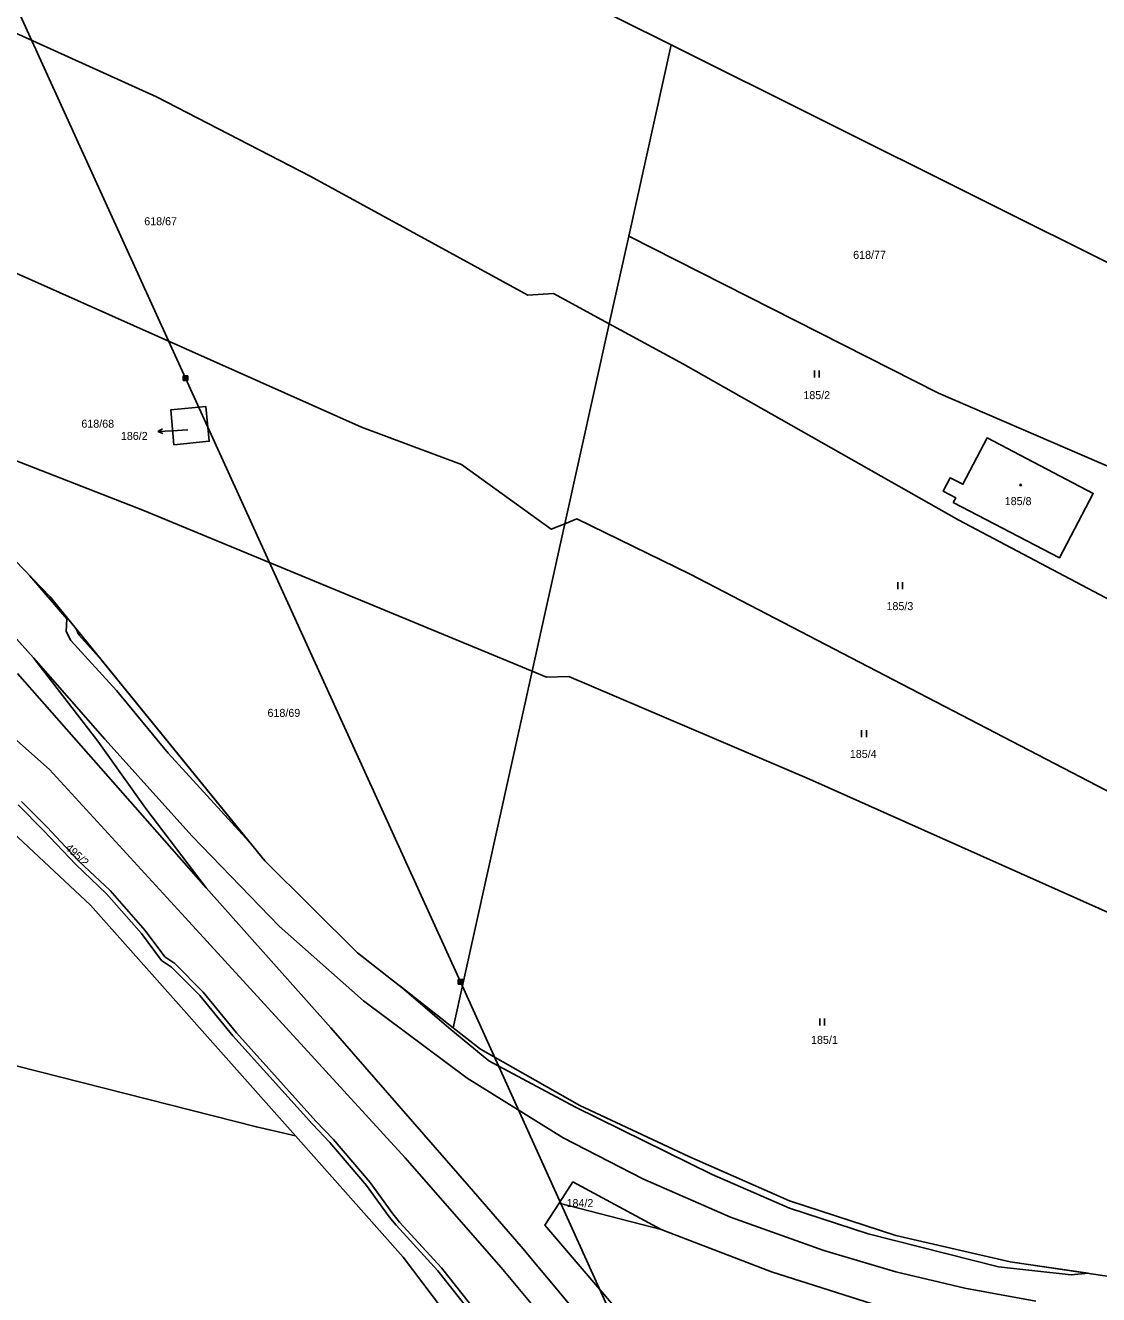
# Model space of a CAD drawing. Extents: x -757266 to -753360, y -1162585 to -1157740.
# Drawn here: x -755337.9 to -755110.1, y -1162239.9 to -1161970.4 of the extents above; entities that cross this region are included whole.
import ezdxf

# ---------------------------------------------------------------- set-up
doc = ezdxf.new("R2010")
doc.units = 0
for name, color, linetype in [('Hranice parcel', 7, 'Continuous'), ('Parcelní čísla', 7, 'Continuous'), ('Pop  PČ popisy', 7, 'Continuous'), ('Poz předměty', 7, 'Continuous'), ('Věcná břemena k části', 7, 'Continuous'), ('Značky budov', 7, 'Continuous'), ('Značky kultur', 7, 'Continuous')]:
    doc.layers.add(name, color=color, linetype=linetype)

msp = doc.modelspace()

# ---------------------------------------------------------------- linework, layer by layer
at = {"layer": 'Hranice parcel'}
for p, q in [((-755209.83, -1162015.16), (-755200.81, -1161974.52)), ((-755200.81, -1161974.52), (-755094.33, -1162027.67)), ((-755209.83, -1162015.16), (-755213.96, -1162033.77)), ((-755213.96, -1162033.77), (-755223.38, -1162076.21)), ((-755223.38, -1162076.21), (-755230.33, -1162107.53)), ((-755230.33, -1162107.53), (-755247.11, -1162183.21)), ((-755224.59, -1162220.51), (-755202.91, -1162226.05))]:
    msp.add_line(p, q, dxfattribs=at)
for points in [[(-755425.86, -1161881.34), (-755339.07, -1161908.95), (-755298.76, -1161927.59), (-755281.73, -1161936.39), (-755233.72, -1161962.71), (-755233.6, -1161958.15), (-755200.81, -1161974.52)], [(-755431.21, -1161939.02), (-755381.38, -1161955.64), (-755350.66, -1161967.18), (-755310.08, -1161985.57), (-755277.47, -1162002.39), (-755231.25, -1162027.69), (-755225.79, -1162027.33), (-755213.96, -1162033.77)], [(-755426.72, -1161989.86), (-755403.63, -1161997.73), (-755347.12, -1162019.81), (-755266.52, -1162055.66), (-755245.3, -1162063.64), (-755226.26, -1162077.38), (-755223.38, -1162076.21)], [(-755092.37, -1162070.76), (-755144.04, -1162048.5), (-755209.83, -1162015.16)], [(-755464.85, -1162019.26), (-755453.04, -1162032.66), (-755399.98, -1162086.27), (-755324.12, -1162157.21), (-755280.59, -1162206.21)], [(-755213.96, -1162033.77), (-755198.21, -1162042.33), (-755139.71, -1162075.43), (-755092.44, -1162100.39)], [(-755371.81, -1162051.14), (-755343.25, -1162061.48), (-755313, -1162073.32), (-755230.33, -1162107.53)], [(-755371.81, -1162051.14), (-755332.64, -1162091.74), (-755287.08, -1162147.76), (-755267.37, -1162167.29), (-755247.11, -1162183.21)], [(-755306.39, -1162059.43), (-755298.88, -1162058.66), (-755299.63, -1162051.28), (-755307.04, -1162052.03), (-755306.39, -1162059.43)], [(-755140.9, -1162071.68), (-755140.39, -1162070.68), (-755143.03, -1162069.3), (-755141.54, -1162066.44), (-755138.88, -1162067.81), (-755133.73, -1162057.97), (-755111.2, -1162069.74), (-755118.35, -1162083.41), (-755140.9, -1162071.68)], [(-755223.38, -1162076.21), (-755220.82, -1162075.18), (-755196.74, -1162086.92), (-755095.99, -1162139.26)], [(-755357.6, -1162106.47), (-755332.83, -1162128.38), (-755303.98, -1162159.81), (-755257.25, -1162210.88), (-755255.8, -1162212.54), (-755236.92, -1162234.12), (-755218.86, -1162255.78), (-755201.65, -1162278.82), (-755185.6, -1162302.84), (-755168.69, -1162327.53), (-755155.26, -1162350.62), (-755154.66, -1162351.82), (-755141.68, -1162377.77), (-755128.84, -1162403.34)], [(-755098.17, -1162163.16), (-755171.47, -1162130.42), (-755222.56, -1162108.61), (-755227.26, -1162108.8), (-755230.33, -1162107.53)], [(-755280.59, -1162206.21), (-755288.88, -1162204.3), (-755349.11, -1162189.01), (-755396.37, -1162179.42), (-755419.7, -1162175.2), (-755448.52, -1162168.99), (-755447.93, -1162174.92)], [(-755247.11, -1162183.21), (-755241.3, -1162187.77), (-755220.18, -1162199.71), (-755197.03, -1162210.54), (-755175.66, -1162219.97), (-755153.09, -1162227.31), (-755128.84, -1162232.93), (-755106.85, -1162236.16)], [(-755280.59, -1162206.21), (-755257.72, -1162231.95), (-755228.92, -1162270), (-755211.8, -1162300.42), (-755208.54, -1162317.82)], [(-755224.59, -1162220.51), (-755221.65, -1162215.97), (-755202.91, -1162226.05)], [(-755224.59, -1162220.51), (-755227.6, -1162225.16), (-755213.03, -1162242.21), (-755197.95, -1162261.69), (-755179.66, -1162287.01), (-755159.89, -1162316.68), (-755155.21, -1162323.55), (-755152.98, -1162327.62)], [(-755140.31, -1162246.01), (-755156.59, -1162242.36), (-755179.53, -1162235.08), (-755202.91, -1162226.05)]]:
    msp.add_lwpolyline(points, dxfattribs=at)
at = {"layer": 'Pop  PČ popisy'}
for p, q in [((-755309.767, -1162056.617), (-755308.793, -1162056.065)), ((-755306.77, -1162056.46), (-755309.767, -1162056.617)), ((-755309.767, -1162056.617), (-755308.741, -1162057.065)), ((-755303.4, -1162056.26), (-755306.77, -1162056.46))]:
    msp.add_line(p, q, dxfattribs=at)
at = {"layer": 'Poz předměty'}
for p, q in [((-755418.97, -1161792.62), (-755303.93, -1162045.28)), ((-755304.432, -1162044.779), (-755303.431, -1162044.779)), ((-755304.432, -1162045.779), (-755304.432, -1162044.779)), ((-755304.432, -1162044.979), (-755303.431, -1162044.979)), ((-755304.432, -1162045.179), (-755303.431, -1162045.179)), ((-755304.432, -1162045.379), (-755303.431, -1162045.379)), ((-755304.432, -1162045.579), (-755303.431, -1162045.579)), ((-755304.432, -1162045.779), (-755303.431, -1162045.779)), ((-755304.231, -1162045.779), (-755304.231, -1162044.779)), ((-755304.032, -1162045.779), (-755304.032, -1162044.779)), ((-755303.93, -1162045.28), (-755245.56, -1162173.47)), ((-755303.831, -1162045.779), (-755303.831, -1162044.779)), ((-755303.632, -1162045.779), (-755303.632, -1162044.779)), ((-755303.431, -1162045.779), (-755303.431, -1162044.779)), ((-755336.16, -1162104.68), (-755345.48, -1162094.31)), ((-755322.52, -1162122.39), (-755336.16, -1162104.68)), ((-755336.16, -1162104.68), (-755321.04, -1162121.91)), ((-755339.56, -1162108), (-755299.5, -1162153.48)), ((-755312.35, -1162136.68), (-755322.52, -1162122.39)), ((-755321.04, -1162121.91), (-755302.48, -1162142.52)), ((-755299.5, -1162153.48), (-755312.35, -1162136.68)), ((-755302.48, -1162142.52), (-755284.05, -1162161.63)), ((-755273.1, -1162183.25), (-755299.5, -1162153.48)), ((-755284.05, -1162161.63), (-755266.15, -1162177.51)), ((-755246.062, -1162172.969), (-755245.061, -1162172.969)), ((-755246.062, -1162173.969), (-755246.062, -1162172.969)), ((-755246.062, -1162173.169), (-755245.061, -1162173.169)), ((-755246.062, -1162173.369), (-755245.061, -1162173.369)), ((-755246.062, -1162173.569), (-755245.061, -1162173.569)), ((-755246.062, -1162173.769), (-755245.061, -1162173.769)), ((-755245.861, -1162173.969), (-755245.861, -1162172.969)), ((-755245.662, -1162173.969), (-755245.662, -1162172.969)), ((-755245.56, -1162173.47), (-755187.29, -1162302.18)), ((-755245.461, -1162173.969), (-755245.461, -1162172.969)), ((-755245.262, -1162173.969), (-755245.262, -1162172.969)), ((-755245.061, -1162173.969), (-755245.061, -1162172.969)), ((-755246.062, -1162173.969), (-755245.061, -1162173.969)), ((-755266.15, -1162177.51), (-755244.12, -1162193.92)), ((-755273.1, -1162183.25), (-755243.68, -1162216.91)), ((-755244.12, -1162193.92), (-755223.71, -1162206.57)), ((-755223.71, -1162206.57), (-755206.83, -1162215.32)), ((-755243.68, -1162216.91), (-755232.65, -1162229.71)), ((-755206.83, -1162215.32), (-755188.2, -1162223.46)), ((-755188.2, -1162223.46), (-755168.39, -1162230.54)), ((-755232.65, -1162229.71), (-755222.28, -1162242.12)), ((-755168.39, -1162230.54), (-755153.14, -1162235.03)), ((-755153.14, -1162235.03), (-755138.48, -1162238.56)), ((-755138.48, -1162238.56), (-755123.39, -1162241.32))]:
    msp.add_line(p, q, dxfattribs=at)
at = {"layer": 'Věcná břemena k části'}
for points in [[(-755326.6, -1162099.8), (-755327.12, -1162098.52), (-755332.64, -1162091.74), (-755336.98, -1162087.24), (-755329.14, -1162096.37), (-755329.27, -1162099.1), (-755328.24, -1162100.97), (-755318.58, -1162111.61), (-755307.62, -1162124.93), (-755290.3, -1162143.8), (-755321.65, -1162105.25)], [(-755131.31, -1162233.97), (-755115.86, -1162235.67), (-755112.24, -1162235.37), (-755128.84, -1162232.93), (-755153.09, -1162227.31), (-755175.66, -1162219.97), (-755197.03, -1162210.54), (-755220.18, -1162199.71), (-755241.3, -1162187.77), (-755247.11, -1162183.21), (-755258.42, -1162174.33), (-755247.99, -1162183.24), (-755239.54, -1162190.28), (-755221.14, -1162200.12), (-755192.13, -1162214.38), (-755175.67, -1162221.53), (-755158.99, -1162226.96)]]:
    msp.add_lwpolyline(points, close=True, dxfattribs=at)
for points in [[(-755339.46, -1162135.92), (-755334.04, -1162141.35), (-755327.21, -1162148.59), (-755320.66, -1162154.77), (-755313.26, -1162163.18), (-755308.99, -1162168.91), (-755306.86, -1162170.37), (-755300.91, -1162176.35), (-755293.84, -1162184.94), (-755276.95, -1162203.71), (-755273.27, -1162207.6), (-755265.46, -1162216.72), (-755260.66, -1162223.38), (-755259.22, -1162225.15), (-755250.34, -1162234.82), (-755243.05, -1162244.02), (-755237.41, -1162251.44)], [(-755242.27, -1162243.4), (-755249.58, -1162234.18), (-755258.46, -1162224.49), (-755259.87, -1162222.77), (-755264.68, -1162216.1), (-755272.53, -1162206.94), (-755276.23, -1162203.03), (-755293.08, -1162184.3), (-755300.17, -1162175.67), (-755306.2, -1162169.61), (-755308.33, -1162168.15), (-755312.48, -1162162.56), (-755319.94, -1162154.07), (-755326.51, -1162147.89), (-755333.32, -1162140.65), (-755338.76, -1162135.2)]]:
    msp.add_lwpolyline(points, dxfattribs=at)
at = {"layer": 'Značky budov'}
msp.add_circle((-755126.6168, -1162067.9592), 0.175, dxfattribs=at)
at = {"layer": 'Značky kultur'}
for p, q in [((-755170.361, -1162045.12), (-755170.361, -1162043.62)), ((-755169.36, -1162045.12), (-755169.36, -1162043.62)), ((-755152.671, -1162090.11), (-755152.671, -1162088.61)), ((-755151.67, -1162090.11), (-755151.67, -1162088.61)), ((-755160.371, -1162121.5), (-755160.371, -1162120)), ((-755159.37, -1162121.5), (-755159.37, -1162120)), ((-755169.221, -1162182.75), (-755169.221, -1162181.25)), ((-755168.22, -1162182.75), (-755168.22, -1162181.25))]:
    msp.add_line(p, q, dxfattribs=at)

# ---------------------------------------------------------------- texts
at = {"layer": 'Parcelní čísla'}
for s, p in [('618/67', (-755312.68, -1162012.81)), ('618/77', (-755162.167, -1162019.94)), ('185/2', (-755172.74, -1162049.74)), ('618/68', (-755326.03, -1162055.8)), ('186/2', (-755317.637, -1162058.4)), ('185/8', (-755129.988, -1162072.24)), ('185/3', (-755155.09, -1162094.54)), ('618/69', (-755286.51, -1162117.21)), ('185/4', (-755162.87, -1162125.93)), ('185/1', (-755171.11, -1162186.65)), ('184/2', (-755223.02, -1162221.31))]:
    msp.add_text(s, height=1.7, dxfattribs=at).set_placement(p)
msp.add_text('495/2', height=1.7, rotation=317, dxfattribs=at).set_placement((-755329.569, -1162145.191))

doc.saveas('drawing.dxf')
